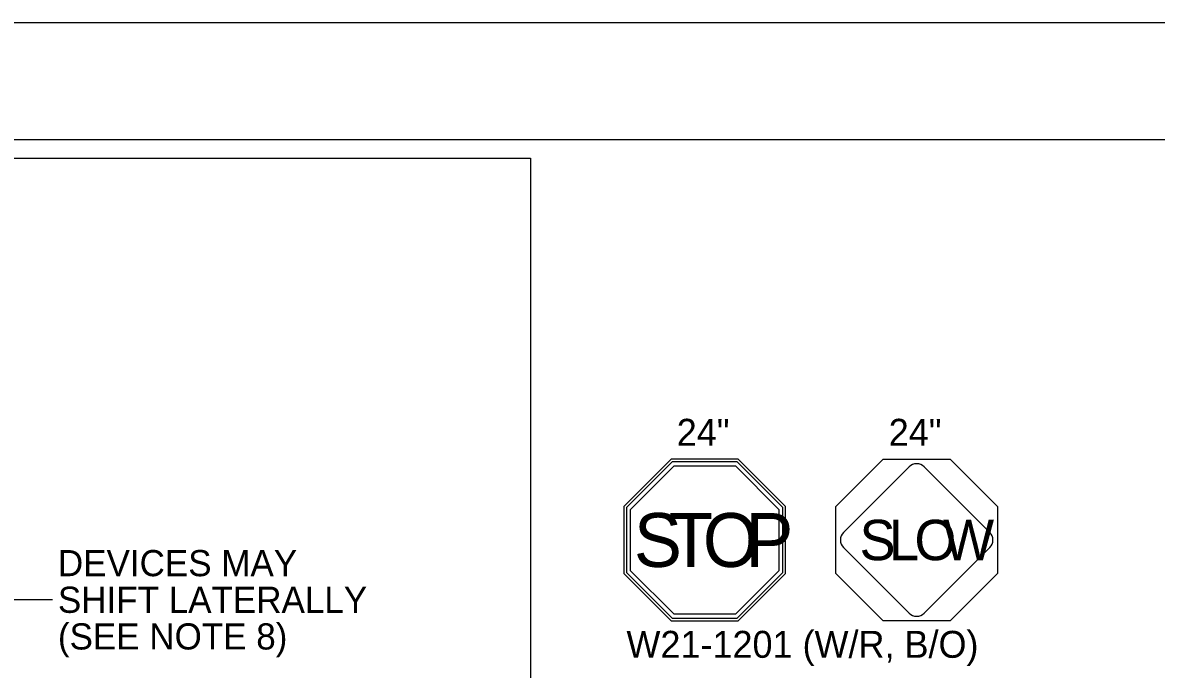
# Model space of a CAD drawing. Extents: x 99998.9 to 100095.7, y 99995 to 100010.7.
# Drawn here: x 100049.366 to 100052.398, y 100008.958 to 100010.687 of the extents above; entities that cross this region are included whole.
import ezdxf

# ---------------------------------------------------------------- set-up
doc = ezdxf.new("R2010")
doc.units = 0
for name, color, linetype in [('SH_GI_PlotLimits', 7, 'Continuous'), ('SH_GI_SheetBorder', 7, 'Continuous'), ('SH_TI_Tables', 7, 'Continuous'), ('TR_SN_ConstructionSigns', 7, 'Continuous'), ('TR_WZ_WorkZoneDetails', 7, 'Continuous'), ('TR_WZ_WorkZoneTextCurrent', 7, 'Continuous')]:
    doc.layers.add(name, color=color, linetype=linetype)

msp = doc.modelspace()

# ---------------------------------------------------------------- linework, layer by layer
at = {"layer": 'SH_GI_PlotLimits'}
msp.add_lwpolyline([(100039.0625, 99999.6875), (100056.0625, 99999.6875), (100056.0625, 100010.6875), (100039.0625, 100010.6875)], close=True, dxfattribs=at)
at = {"layer": 'SH_GI_SheetBorder'}
msp.add_line((100040, 100010.375), (100055.75, 100010.375), dxfattribs=at)
at = {"layer": 'SH_TI_Tables'}
msp.add_lwpolyline([(100045.2702, 100010.325), (100050.7241, 100010.325), (100050.7241, 100008.2892), (100045.2702, 100008.2892)], close=True, dxfattribs=at)
at = {"layer": 'TR_SN_ConstructionSigns'}
for p, q in [((100051.1006, 100009.5201), (100050.9741, 100009.3936)), ((100051.1034, 100009.5134), (100050.9809, 100009.3908)), ((100050.9921, 100009.3861), (100051.1081, 100009.5021)), ((100051.2796, 100009.5201), (100051.1006, 100009.5201)), ((100051.2768, 100009.5134), (100051.1034, 100009.5134)), ((100051.1081, 100009.5021), (100051.2721, 100009.5021)), ((100051.2721, 100009.5021), (100051.3881, 100009.3861)), ((100051.3994, 100009.3908), (100051.2768, 100009.5134)), ((100051.4061, 100009.3936), (100051.2796, 100009.5201)), ((100051.7367, 100009.4997), (100051.5615, 100009.3245)), ((100051.9527, 100009.3245), (100051.7775, 100009.4997)), ((100050.9741, 100009.3936), (100050.9741, 100009.2146)), ((100050.9809, 100009.3908), (100050.9809, 100009.2174)), ((100050.9921, 100009.2221), (100050.9921, 100009.3861)), ((100051.3881, 100009.3861), (100051.3881, 100009.2221)), ((100051.3994, 100009.2174), (100051.3994, 100009.3908)), ((100051.4061, 100009.2146), (100051.4061, 100009.3936)), ((100051.5615, 100009.2837), (100051.7367, 100009.1085)), ((100051.7775, 100009.1085), (100051.9527, 100009.2837)), ((100051.1081, 100009.1061), (100050.9921, 100009.2221)), ((100051.3881, 100009.2221), (100051.2721, 100009.1061)), ((100050.9741, 100009.2146), (100051.1006, 100009.0881)), ((100050.9809, 100009.2174), (100051.1034, 100009.0949)), ((100051.2768, 100009.0949), (100051.3994, 100009.2174)), ((100051.2796, 100009.0881), (100051.4061, 100009.2146)), ((100051.2721, 100009.1061), (100051.1081, 100009.1061)), ((100051.1006, 100009.0881), (100051.2796, 100009.0881)), ((100051.1034, 100009.0949), (100051.2768, 100009.0949))]:
    msp.add_line(p, q, dxfattribs=at)
msp.add_lwpolyline([(100051.9731, 100009.3936), (100051.9731, 100009.2146), (100051.8466, 100009.0881), (100051.6676, 100009.0881), (100051.5411, 100009.2146), (100051.5411, 100009.3936), (100051.6676, 100009.5201), (100051.8466, 100009.5201)], close=True, dxfattribs=at)
for centre, start, end in [((100051.7571, 100009.4794), 45, 135), ((100051.5818, 100009.3041), 135, 225), ((100051.9324, 100009.3041), 315, 45), ((100051.7571, 100009.1288), 225, 315)]:
    msp.add_arc(centre, 0.0288, start, end, dxfattribs=at)
at = {"layer": 'TR_WZ_WorkZoneDetails'}
msp.add_line((100049.4456, 100009.1443), (100049.2856, 100009.1443), dxfattribs=at)

# ---------------------------------------------------------------- texts
at = {"layer": 'TR_SN_ConstructionSigns'}
for s, height, p in [('24"', 0.072, (100051.1154, 100009.5561)), ('24"', 0.072, (100051.6824, 100009.5561)), ('S', 0.144, (100051.0007, 100009.2321)), ('T', 0.144, (100051.0943, 100009.2321)), ('O', 0.144, (100051.1851, 100009.2321)), ('P', 0.144, (100051.2988, 100009.2321)), ('S', 0.108, (100051.6043, 100009.2501)), ('L', 0.108, (100051.6831, 100009.2501)), ('O', 0.108, (100051.7512, 100009.2501)), ('W', 0.108, (100051.8279, 100009.2501))]:
    msp.add_text(s, height=height, dxfattribs=at).set_placement(p)
msp.add_text('W21-1201 (W/R, B/O)', height=0.072, rotation=360, dxfattribs=at).set_placement((100050.9809, 100008.9891))
at = {"layer": 'TR_WZ_WorkZoneTextCurrent'}
for s, p in [('DEVICES MAY', (100049.4602, 100009.2073)), ('SHIFT LATERALLY', (100049.4602, 100009.1093)), ('(SEE NOTE 8)', (100049.4602, 100009.0113))]:
    msp.add_text(s, height=0.07, dxfattribs=at).set_placement(p)

doc.saveas('drawing.dxf')
